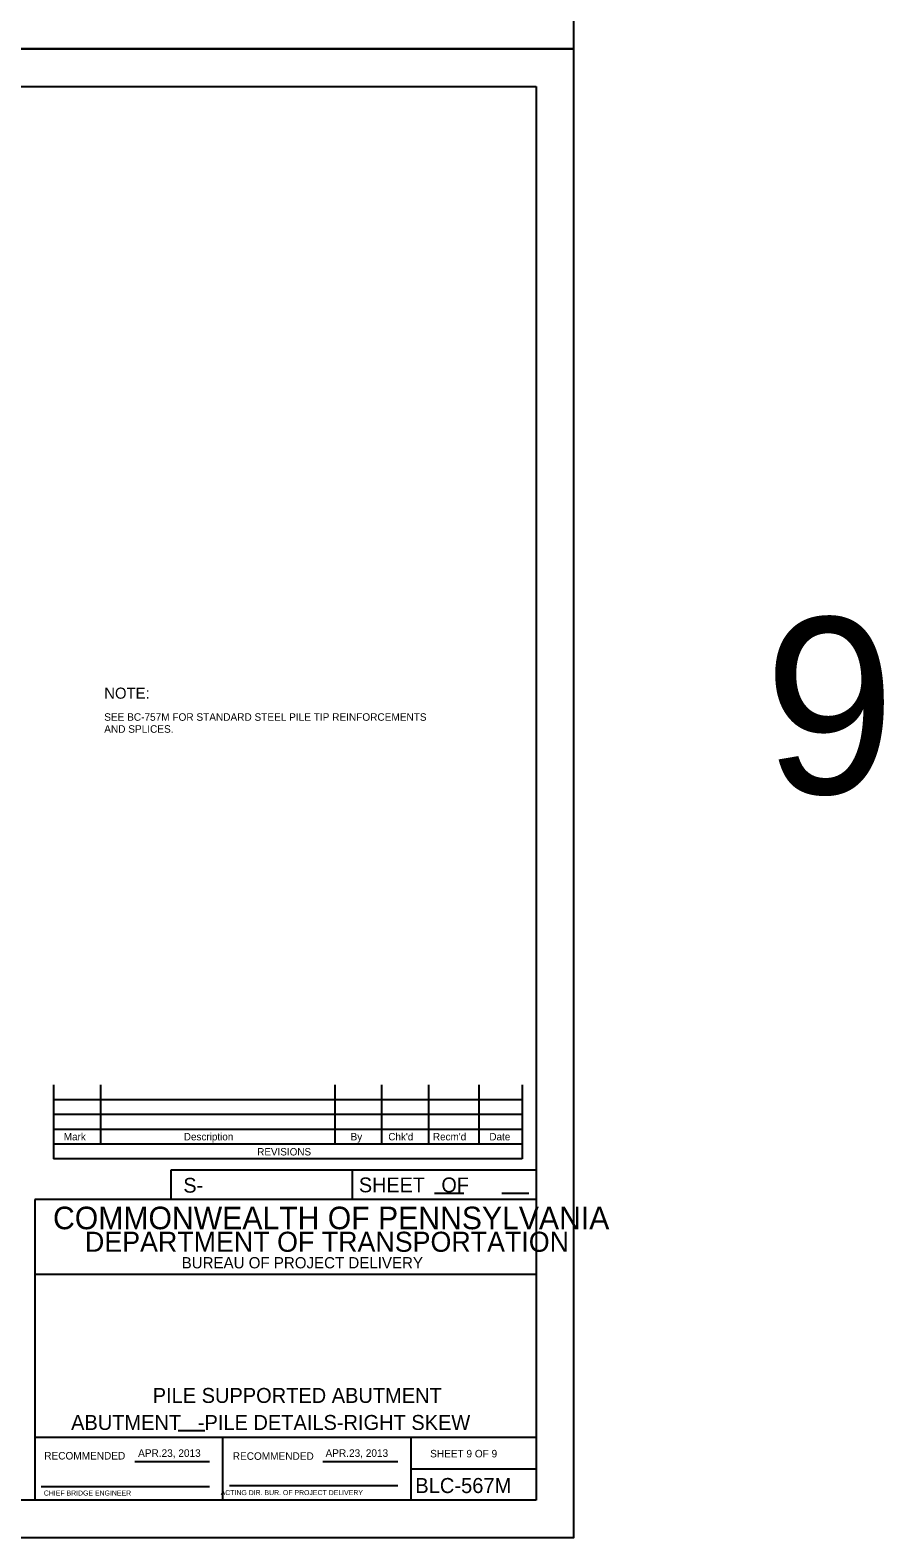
# Model space of a CAD drawing. Extents: x 638340 to 640242, y 295465 to 298435.
# Drawn here: x 639901 to 640241, y 295465 to 296067 of the extents above; entities that cross this region are included whole.
import ezdxf

# ---------------------------------------------------------------- set-up
doc = ezdxf.new("R2010")
doc.units = 0
for name, color, linetype in [('1', 7, 'Continuous'), ('2', 7, 'Continuous'), ('4', 7, 'Continuous'), ('Level 53', 7, 'Continuous'), ('PLT-BNDY', 7, 'Continuous')]:
    doc.layers.add(name, color=color, linetype=linetype)

msp = doc.modelspace()

# ---------------------------------------------------------------- linework, layer by layer
at = {"layer": '2'}
for p, q in [((639316.46, 296044.46), (640102.46, 296044.46)), ((640102.46, 296044.46), (640102.46, 295480.46)), ((639909.92, 295646.15), (639909.92, 295616.62)), ((639928.62, 295646.15), (639928.62, 295622.53)), ((640022.13, 295646.15), (640022.13, 295622.53)), ((640040.83, 295646.15), (640040.83, 295622.53)), ((640059.53, 295646.15), (640059.53, 295622.53)), ((640079.59, 295646.15), (640079.59, 295622.53)), ((640096.94, 295646.15), (640096.94, 295616.62)), ((640096.94, 295640.24), (639909.92, 295640.24)), ((640096.94, 295634.34), (639909.92, 295634.34)), ((640096.94, 295628.43), (639909.92, 295628.43)), ((640096.94, 295622.53), (639909.92, 295622.53)), ((640096.94, 295616.62), (639909.92, 295616.62)), ((640102.46, 295612.11), (639956.78, 295612.11)), ((639956.78, 295612.11), (639956.78, 295600.46)), ((640029.09, 295612.11), (640029.09, 295600.46)), ((640102.46, 295612.11), (640102.46, 295600.46)), ((640061.95, 295603), (640073.6, 295603)), ((640088.83, 295603), (640099.56, 295603)), ((640102.46, 295600.46), (639902.46, 295600.46)), ((639902.46, 295600.46), (639902.46, 295480.46)), ((640102.46, 295570.46), (639902.46, 295570.46)), ((640102.46, 295505.46), (639902.46, 295505.46)), ((639977.46, 295480.46), (639977.46, 295505.46)), ((640052.46, 295505.46), (640052.46, 295480.46)), ((639942.42, 295495.96), (639972.19, 295495.96)), ((640017.42, 295495.96), (640047.33, 295495.96)), ((640052.46, 295492.96), (640102.46, 295492.96)), ((639904.96, 295485.96), (639972.19, 295485.96)), ((639980.08, 295486.33), (640047.33, 295486.33)), ((640102.46, 295480.46), (639316.46, 295480.46))]:
    msp.add_line(p, q, dxfattribs=at)
at = {"layer": '4'}
msp.add_line((639959.7, 295508.34), (639970.36, 295508.34), dxfattribs=at)
at = {"layer": 'PLT-BNDY'}
for points in [[(639276.46, 296653.46), (640117.46, 296653.46), (640117.46, 296059.46), (639276.46, 296059.46)], [(639276.46, 296059.46), (640117.46, 296059.46), (640117.46, 295465.46), (639276.46, 295465.46)]]:
    msp.add_lwpolyline(points, close=True, dxfattribs=at)

# ---------------------------------------------------------------- texts
at = {"layer": '1'}
msp.add_text('SHEET 9 OF 9', height=3, dxfattribs=at).set_placement((640060.21, 295497.55))
at = {"layer": '2'}
for s, height, p in [('SEE BC-757M FOR STANDARD STEEL PILE TIP REINFORCEMENTS', 3.0001, (639930.16, 295791.43)), ('AND SPLICES.', 3.0001, (639930.16, 295786.65)), ('Mark', 2.952, (639914.02, 295624.03)), ('Description', 2.9523, (639961.92, 295624.03)), ('By', 2.952, (640028.49, 295624.03)), ("Chk'd", 2.952, (640043.52, 295624.03)), ("Recm'd", 2.953, (640061.33, 295624.03)), ('Date', 2.952, (640083.86, 295624.03)), ('REVISIONS', 2.952, (639991.2, 295618.01)), ('S-', 5.905, (639961.73, 295603.17)), ('SHEET   OF', 5.907, (640031.78, 295603.31)), ('COMMONWEALTH OF PENNSYLVANIA', 9, (639909.71, 295588.58)), ('DEPARTMENT OF TRANSPORTATION', 8.0002, (639922.46, 295579.58)), ('BUREAU OF PROJECT DELIVERY', 4.5, (639961.05, 295572.96)), ('APR.23, 2013', 3, (639943.67, 295497.77)), ('APR.23, 2013', 3, (640018.48, 295497.77)), ('BLC-567M', 6, (640054.27, 295483.33)), ('CHIEF BRIDGE ENGINEER', 2.0002, (639906.05, 295482.33)), ('  ACTING DIR. BUR. OF PROJECT DELIVERY', 2.0002, (639975.07, 295482.51))]:
    msp.add_text(s, height=height, dxfattribs=at).set_placement(p)
for p in [(639906.23, 295496.71), (639981.44, 295496.58)]:
    msp.add_text('RECOMMENDED', height=3, rotation=360, dxfattribs=at).set_placement(p)
at = {"layer": '4'}
for s, height, p in [('NOTE:', 4.429, (639930.16, 295800.23)), ('PILE SUPPORTED ABUTMENT', 5.9716, (639949.49, 295519.28)), ('ABUTMENT   -PILE DETAILS-RIGHT SKEW', 5.9716, (639916.93, 295508.5))]:
    msp.add_text(s, height=height, dxfattribs=at).set_placement(p)
at = {"layer": 'Level 53'}
msp.add_text('9', height=70.18, dxfattribs=at).set_placement((640193.52, 295762.36))

doc.saveas('drawing.dxf')
